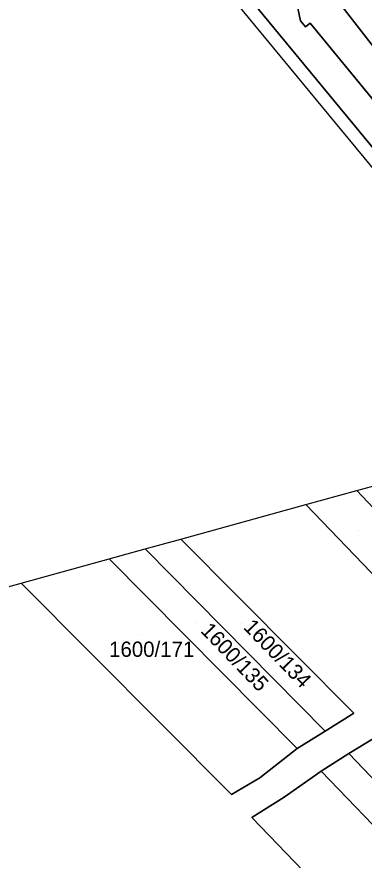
# Model space of a CAD drawing. Extents: x -262715 to -259381, y -1237238 to -1231182.
# Drawn here: x -262159.9 to -262114.5, y -1235749.5 to -1235639 of the extents above; entities that cross this region are included whole.
import ezdxf

# ---------------------------------------------------------------- set-up
doc = ezdxf.new("R2010")
doc.units = 0
for name, color, linetype in [('body_kn', 7, 'Continuous'), ('katuz_linie', 7, 'Continuous'), ('kladpar_druhypozemkov', 7, 'Continuous'), ('kladpar_hranice', 7, 'Continuous'), ('kladpar_parcelnecisla', 7, 'Continuous'), ('kladpar_plochy', 7, 'Continuous'), ('zuob_linie', 7, 'Continuous'), ('zuob_plochy', 7, 'Continuous')]:
    doc.layers.add(name, color=color, linetype=linetype)

msp = doc.modelspace()

# ---------------------------------------------------------------- linework, layer by layer
at = {"layer": 'body_kn'}
for p, q in [((-262122.78, -1235639.54), (-262122.78, -1235639.54)), ((-262121.54, -1235639.86), (-262121.54, -1235639.86)), ((-262122.12, -1235640.34), (-262122.12, -1235640.34)), ((-262118.21, -1235652.89), (-262118.21, -1235652.89)), ((-262115.43, -1235701.05), (-262115.43, -1235701.05)), ((-262115.43, -1235701.05), (-262115.43, -1235701.05)), ((-262122.11, -1235702.9), (-262122.11, -1235702.9)), ((-262122.11, -1235702.9), (-262122.11, -1235702.9)), ((-262138.46, -1235707.42), (-262138.46, -1235707.42)), ((-262138.46, -1235707.42), (-262138.46, -1235707.42)), ((-262143.11, -1235708.7), (-262143.11, -1235708.7)), ((-262143.11, -1235708.7), (-262143.11, -1235708.7)), ((-262147.85, -1235710.02), (-262147.85, -1235710.02)), ((-262147.85, -1235710.02), (-262147.85, -1235710.02)), ((-262159.36, -1235713.2), (-262159.36, -1235713.2)), ((-262159.36, -1235713.2), (-262159.36, -1235713.2)), ((-262115.8, -1235730.23), (-262115.8, -1235730.23)), ((-262119.57, -1235732.58), (-262119.57, -1235732.58)), ((-262119.57, -1235732.58), (-262119.57, -1235732.58)), ((-262123.22, -1235734.83), (-262123.22, -1235734.83)), ((-262123.22, -1235734.83), (-262123.22, -1235734.83)), ((-262116.47, -1235735.51), (-262116.47, -1235735.51)), ((-262116.47, -1235735.51), (-262116.47, -1235735.51)), ((-262120.11, -1235737.81), (-262120.11, -1235737.81)), ((-262120.11, -1235737.81), (-262120.11, -1235737.81)), ((-262128.13, -1235738.69), (-262128.13, -1235738.69)), ((-262131.83, -1235740.86), (-262131.83, -1235740.86)), ((-262124.93, -1235741.22), (-262124.93, -1235741.22)), ((-262129.17, -1235743.89), (-262129.17, -1235743.89)), ((-262129.17, -1235743.89), (-262129.17, -1235743.89))]:
    msp.add_line(p, q, dxfattribs=at)
at = {"layer": 'katuz_linie'}
msp.add_lwpolyline([(-262209.69, -1235727.12), (-262159.36, -1235713.2), (-262147.85, -1235710.02), (-262143.11, -1235708.7), (-262138.46, -1235707.42), (-262122.11, -1235702.9), (-262115.43, -1235701.05), (-262112.24, -1235700.17), (-262109.29, -1235699.35), (-262105.9, -1235698.42), (-262102.37, -1235697.44), (-262085.41, -1235692.75), (-262093.33, -1235683.03), (-262100.71, -1235674.09), (-262118.21, -1235652.89), (-262158.19, -1235604.44), (-262202.3, -1235550.98)], dxfattribs=at)
at = {"layer": 'kladpar_druhypozemkov'}
for p, q in [((-262115.14, -1235706.26), (-262115.14, -1235706.26)), ((-262136.44, -1235718.36), (-262136.44, -1235718.36)), ((-262130.51, -1235718.45), (-262130.51, -1235718.45)), ((-262143.67, -1235719.9), (-262143.67, -1235719.9))]:
    msp.add_line(p, q, dxfattribs=at)
at = {"layer": 'kladpar_hranice'}
for p, q in [((-262100.82, -1235659.07), (-262455.78, -1235199.04)), ((-262455.78, -1235199.04), (-262100.82, -1235659.07)), ((-262115.43, -1235701.05), (-262112.24, -1235700.17)), ((-262122.11, -1235702.9), (-262115.43, -1235701.05)), ((-262138.46, -1235707.42), (-262122.11, -1235702.9)), ((-262143.11, -1235708.7), (-262138.46, -1235707.42)), ((-262147.85, -1235710.02), (-262143.11, -1235708.7)), ((-262119.57, -1235732.58), (-262143.11, -1235708.7)), ((-262159.36, -1235713.2), (-262147.85, -1235710.02)), ((-262123.22, -1235734.83), (-262147.85, -1235710.02)), ((-261922.97, -1235937.99), (-262116.47, -1235735.51))]:
    msp.add_line(p, q, dxfattribs=at)
for points in [[(-262175.12, -1235578.48), (-262154.73, -1235599.11), (-262154.5, -1235600.7), (-262154.03, -1235601.34), (-262153.34, -1235600.82), (-262142.24, -1235614.46), (-262141.78, -1235615.97), (-262141.33, -1235616.56), (-262140.81, -1235616.18), (-262123.13, -1235637.9), (-262122.78, -1235639.54), (-262122.12, -1235640.34), (-262121.54, -1235639.86), (-262098.95, -1235667.37), (-262098.65, -1235668.98), (-262098.15, -1235669.67), (-262097.47, -1235669.14), (-262088.57, -1235680.02), (-262090.55, -1235681.64), (-262091.43, -1235681.94), (-262092.38, -1235681.54), (-262156.86, -1235603.38), (-262203.8, -1235546.57)], [(-262203.8, -1235546.57), (-262156.86, -1235603.38), (-262092.38, -1235681.54), (-262091.43, -1235681.94), (-262090.55, -1235681.64), (-262088.57, -1235680.02), (-262085.28, -1235684.03), (-262087.26, -1235685.53), (-262087.81, -1235686.33), (-262087.74, -1235687.21), (-262084, -1235691.81), (-262085.41, -1235692.75), (-262093.33, -1235683.03), (-262100.71, -1235674.09), (-262118.21, -1235652.89), (-262158.19, -1235604.44), (-262202.3, -1235550.98)], [(-262080.85, -1235679.13), (-262081.92, -1235688.22), (-262085.28, -1235684.03), (-262088.57, -1235680.02), (-262097.47, -1235669.14), (-262098.15, -1235669.67), (-262098.65, -1235668.98), (-262098.95, -1235667.37), (-262121.54, -1235639.86), (-262122.12, -1235640.34), (-262122.78, -1235639.54), (-262123.13, -1235637.9), (-262140.81, -1235616.18), (-262141.33, -1235616.56), (-262141.78, -1235615.97), (-262142.24, -1235614.46), (-262153.34, -1235600.82), (-262154.03, -1235601.34), (-262154.5, -1235600.7), (-262154.73, -1235599.11), (-262175.12, -1235578.48)], [(-262115.43, -1235701.05), (-262097.86, -1235719.68), (-262102.92, -1235722.9), (-262122.11, -1235702.9)], [(-262122.11, -1235702.9), (-262102.92, -1235722.9), (-262097.86, -1235719.68), (-262115.43, -1235701.05)], [(-262159.36, -1235713.2), (-262131.83, -1235740.86), (-262128.13, -1235738.69), (-262123.22, -1235734.83), (-262119.57, -1235732.58), (-262115.8, -1235730.23), (-262138.46, -1235707.42)], [(-262138.46, -1235707.42), (-262115.8, -1235730.23), (-262119.57, -1235732.58)], [(-262143.11, -1235708.7), (-262119.57, -1235732.58), (-262123.22, -1235734.83)], [(-262147.85, -1235710.02), (-262123.22, -1235734.83), (-262128.13, -1235738.69), (-262131.83, -1235740.86), (-262159.36, -1235713.2)], [(-262212.23, -1235727.82), (-262209.69, -1235727.12), (-262159.36, -1235713.2)], [(-262113.04, -1235733.41), (-262116.47, -1235735.51), (-262120.11, -1235737.81), (-262124.93, -1235741.22), (-262129.17, -1235743.89), (-262043.57, -1235832.85), (-261984.76, -1235895.55), (-261940.1, -1235941.89), (-261909.68, -1235973.64), (-261894.17, -1235989.82)], [(-262116.47, -1235735.51), (-262113.04, -1235733.41), (-262088.9, -1235758.49), (-262072.69, -1235774.89), (-262054.74, -1235793.22), (-261930.37, -1235924.8)], [(-262120.11, -1235737.81), (-262116.47, -1235735.51), (-261922.97, -1235937.99)], [(-262129.17, -1235743.89), (-262124.93, -1235741.22), (-262120.11, -1235737.81), (-262109.92, -1235748.38), (-262083.06, -1235776.18), (-261914.96, -1235952.41), (-261896.63, -1235985.47), (-261894.17, -1235989.82), (-261909.68, -1235973.64), (-261940.1, -1235941.89), (-261984.76, -1235895.55), (-262043.57, -1235832.85), (-262129.17, -1235743.89)], [(-261914.96, -1235952.41), (-262083.06, -1235776.18), (-262109.92, -1235748.38), (-262120.11, -1235737.81)]]:
    msp.add_lwpolyline(points, dxfattribs=at)
at = {"layer": 'kladpar_plochy'}
for p, q in [((-262122.78, -1235639.54), (-262123.13, -1235637.9)), ((-262122.12, -1235640.34), (-262122.78, -1235639.54)), ((-262121.54, -1235639.86), (-262122.12, -1235640.34)), ((-262098.95, -1235667.37), (-262121.54, -1235639.86))]:
    msp.add_line(p, q, dxfattribs=at)
for points in [[(-262203.8, -1235546.57), (-262156.86, -1235603.38), (-262092.38, -1235681.54), (-262091.43, -1235681.94), (-262090.55, -1235681.64), (-262088.57, -1235680.02), (-262085.28, -1235684.03), (-262087.26, -1235685.53), (-262087.81, -1235686.33), (-262087.74, -1235687.21), (-262084, -1235691.81), (-262085.41, -1235692.75), (-262093.33, -1235683.03), (-262100.71, -1235674.09), (-262118.21, -1235652.89), (-262158.19, -1235604.44), (-262202.3, -1235550.98), (-262205.43, -1235546)], [(-262122.11, -1235702.9), (-262115.43, -1235701.05), (-262097.86, -1235719.68), (-262102.92, -1235722.9)], [(-262138.46, -1235707.42), (-262115.8, -1235730.23), (-262119.57, -1235732.58), (-262143.11, -1235708.7)], [(-262143.11, -1235708.7), (-262119.57, -1235732.58), (-262123.22, -1235734.83), (-262147.85, -1235710.02)], [(-262159.36, -1235713.2), (-262147.85, -1235710.02), (-262123.22, -1235734.83), (-262128.13, -1235738.69), (-262131.83, -1235740.86)], [(-262116.47, -1235735.51), (-262113.04, -1235733.41), (-262088.9, -1235758.49), (-262072.69, -1235774.89), (-262054.74, -1235793.22), (-261930.37, -1235924.8), (-261922.97, -1235937.99)], [(-262120.11, -1235737.81), (-262116.47, -1235735.51), (-261922.97, -1235937.99), (-261921.83, -1235940.02), (-261914.96, -1235952.41), (-262083.06, -1235776.18), (-262109.92, -1235748.38)], [(-262129.17, -1235743.89), (-262124.93, -1235741.22), (-262120.11, -1235737.81), (-262109.92, -1235748.38), (-262083.06, -1235776.18), (-261914.96, -1235952.41), (-261896.63, -1235985.47), (-261894.17, -1235989.82), (-261909.68, -1235973.64), (-261940.1, -1235941.89), (-261984.76, -1235895.55), (-262043.57, -1235832.85)]]:
    msp.add_lwpolyline(points, close=True, dxfattribs=at)
for points in [[(-262175.12, -1235578.48), (-262154.73, -1235599.11), (-262154.5, -1235600.7), (-262154.03, -1235601.34), (-262153.34, -1235600.82), (-262142.24, -1235614.46), (-262141.78, -1235615.97), (-262141.33, -1235616.56), (-262140.81, -1235616.18), (-262123.13, -1235637.9), (-262122.78, -1235639.54), (-262122.12, -1235640.34), (-262121.54, -1235639.86), (-262098.95, -1235667.37), (-262098.65, -1235668.98), (-262098.15, -1235669.67), (-262097.47, -1235669.14), (-262088.57, -1235680.02), (-262090.55, -1235681.64), (-262091.43, -1235681.94), (-262092.38, -1235681.54), (-262156.86, -1235603.38), (-262203.8, -1235546.57)], [(-262097.86, -1235719.68), (-262115.43, -1235701.05), (-262112.24, -1235700.17)], [(-262209.69, -1235727.12), (-262159.36, -1235713.2), (-262131.83, -1235740.86), (-262128.13, -1235738.69), (-262123.22, -1235734.83), (-262119.57, -1235732.58), (-262115.8, -1235730.23), (-262138.46, -1235707.42), (-262122.11, -1235702.9), (-262102.92, -1235722.9)], [(-262014.34, -1235825.78), (-262106.68, -1235729.36), (-262113.04, -1235733.41), (-262116.47, -1235735.51), (-262120.11, -1235737.81), (-262124.93, -1235741.22), (-262129.17, -1235743.89), (-262043.57, -1235832.85), (-261984.76, -1235895.55)]]:
    msp.add_lwpolyline(points, dxfattribs=at)
at = {"layer": 'zuob_linie'}
msp.add_lwpolyline([(-262209.69, -1235727.12), (-262159.36, -1235713.2), (-262147.85, -1235710.02), (-262143.11, -1235708.7), (-262138.46, -1235707.42), (-262122.11, -1235702.9), (-262115.43, -1235701.05), (-262112.24, -1235700.17), (-262109.29, -1235699.35), (-262105.9, -1235698.42), (-262102.37, -1235697.44), (-262085.41, -1235692.75), (-262093.33, -1235683.03), (-262100.71, -1235674.09), (-262118.21, -1235652.89), (-262158.19, -1235604.44), (-262202.3, -1235550.98)], dxfattribs=at)
at = {"layer": 'zuob_plochy'}
msp.add_lwpolyline([(-262209.69, -1235727.12), (-262159.36, -1235713.2), (-262147.85, -1235710.02), (-262143.11, -1235708.7), (-262138.46, -1235707.42), (-262122.11, -1235702.9), (-262115.43, -1235701.05), (-262112.24, -1235700.17), (-262109.29, -1235699.35), (-262105.9, -1235698.42), (-262102.37, -1235697.44), (-262085.41, -1235692.75), (-262093.33, -1235683.03), (-262100.71, -1235674.09), (-262118.21, -1235652.89), (-262158.19, -1235604.44), (-262202.3, -1235550.98)], dxfattribs=at)

# ---------------------------------------------------------------- texts
at = {"layer": 'kladpar_parcelnecisla'}
for s, p in [('1600/135', (-262135.97, -1235719.52)), ('1600/134', (-262130.38, -1235719.06))]:
    msp.add_text(s, height=2, rotation=314, dxfattribs=at).set_placement(p)
msp.add_text('1600/171', height=2, dxfattribs=at).set_placement((-262147.85, -1235722.84))

doc.saveas('drawing.dxf')
